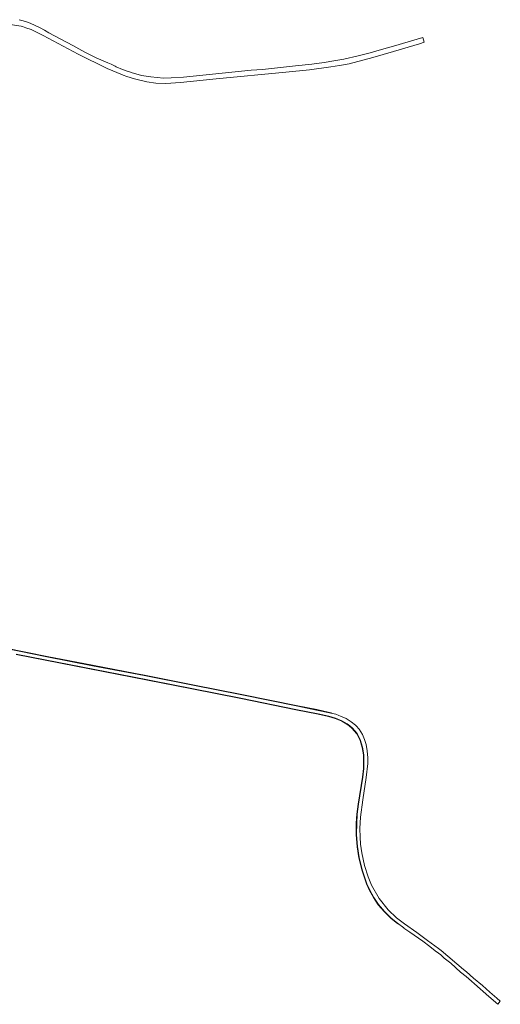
# Model space of a CAD drawing. Extents: x 146402 to 164798, y 455483 to 464134.
# Tile 570 of 575: x 164052 to 164566, y 459702 to 460755. Entities that reach past the tile are written whole.
import ezdxf

# ---------------------------------------------------------------- set-up
doc = ezdxf.new("R2010")
doc.units = 0
doc.header["$LTSCALE"] = 0.2
doc.layers.add('B-XX-VH-VERHARDING_ASFALT-GV', color=252, linetype='CONTINUOUS', lineweight=18)
doc.layers.add('B-XX-VH-VERHARDING_GRASBETONSTEEN-GV', color=252, linetype='CONTINUOUS', lineweight=18)

msp = doc.modelspace()

# ---------------------------------------------------------------- linework, layer by layer
at = {"layer": 'B-XX-VH-VERHARDING_ASFALT-GV'}
for points in [[(164042, 460750.444), (164053.778, 460748.444), (164055.222, 460748), (164058.778, 460746.778), (164064.222, 460744.778), (164069.444, 460742.556), (164077.222, 460738.444), (164114.556, 460718.444), (164145.444, 460703.111), (164162, 460696.333), (164162.666, 460696.116), (164166.778, 460694.778), (164174.778, 460692), (164188.222, 460688.889), (164197.778, 460687.667), (164208.222, 460687.222), (164224.222, 460688.222), (164262.111, 460692.111), (164336.667, 460699.444), (164362, 460701.778), (164384.778, 460705), (164394.111, 460706.444), (164404.556, 460708.333), (164430, 460715), (164451.889, 460721.556), (164479.889, 460729.778), (164484.845, 460731.22), (164483.409, 460736.227), (164451.778, 460727.222), (164439.222, 460723.444), (164427, 460720), (164414, 460716.667), (164398.889, 460713.333), (164388, 460711.333), (164377.778, 460709.667), (164364.556, 460707.889), (164347, 460706), (164311.778, 460702.333), (164299.667, 460701.333), (164227.222, 460693.889), (164214.222, 460693.222), (164205.778, 460693), (164192.333, 460694.222), (164182.222, 460695.889), (164171.444, 460698.889), (164170.579, 460699.191), (164166.904, 460700.473), (164161.889, 460702.222), (164155.397, 460705.086), (164154.333, 460705.556), (164149.778, 460707.778), (164146.222, 460709.444), (164133.778, 460714.778), (164121.778, 460720.778), (164108.778, 460727.889), (164083.222, 460741.556), (164078.418, 460744.269), (164073.778, 460746.889), (164067.333, 460750), (164061.444, 460752.444), (164055.889, 460754.222), (164051.491, 460755.435)], [(164048.333, 460076.778), (164064.778, 460073.444), (164172.556, 460052.444), (164236.222, 460040.111), (164288.556, 460029.778), (164347.444, 460017.667), (164371.444, 460012.889), (164382.667, 460010.333), (164389.778, 460008.333), (164396.667, 460005.556), (164402.222, 460002.333), (164405.094, 460000), (164407.556, 459998), (164413, 459991.889), (164416.778, 459984.444), (164418.778, 459977.111), (164420.111, 459969.111), (164420.333, 459962.778), (164420.111, 459954.444), (164419, 459945.111), (164414.556, 459916.333), (164413.111, 459905.444), (164412.556, 459896.111), (164412.222, 459883.889), (164413.333, 459870.889), (164415.111, 459859.111), (164418.333, 459846.111), (164423.556, 459831.222), (164426.778, 459824.222), (164430.889, 459816.556), (164435.889, 459809), (164442.444, 459801.444), (164449.556, 459794.333), (164456.252, 459789.007), (164462.858, 459783.954), (164463.124, 459783.774), (164469.58, 459779.42), (164483.18, 459769.68), (164490.86, 459763.98), (164496.58, 459759.54), (164500, 459756.944), (164502.56, 459755), (164506.26, 459751.74), (164509.12, 459749.32), (164513.14, 459746.16), (164523.78, 459736.76), (164529.726, 459731.819), (164535.546, 459726.82), (164538.76, 459724.06), (164554.08, 459710.42), (164563.428, 459702.221), (164566.195, 459705.423), (164562.4, 459708.72), (164555.16, 459715.18), (164547.08, 459722.18), (164537.34, 459730.22), (164529.92, 459737.02), (164526.778, 459739.444), (164502.778, 459759.667), (164500, 459761.761), (164488.333, 459770.556), (164476.778, 459778.889), (164463.667, 459788.222), (164455.111, 459794.778), (164446.333, 459803.111), (164436.556, 459815.444), (164428.222, 459829.778), (164424.667, 459838.556), (164420.778, 459850.778), (164418.111, 459864.333), (164416.778, 459873.556), (164416.111, 459881), (164416, 459890.222), (164416.667, 459902.333), (164419, 459920.889), (164422.667, 459945), (164424.333, 459959.667), (164424.556, 459966), (164423.889, 459973.222), (164422.556, 459980.222), (164421, 459985.556), (164418.778, 459990.889), (164415.333, 459996.444), (164412.142, 460000), (164411.444, 460000.778), (164406.778, 460004.444), (164401.222, 460007.778), (164395.111, 460010.556), (164393.459, 460011.194), (164390.222, 460012.444), (164384.889, 460013.667), (164383.333, 460014.111), (164369.667, 460017), (164349.444, 460021), (164289.778, 460033.333), (164237.333, 460043.667), (164185.333, 460053.778), (164129.778, 460064.444), (164081.222, 460074), (164035.778, 460083.111)]]:
    msp.add_lwpolyline(points, dxfattribs=at)
at = {"layer": 'B-XX-VH-VERHARDING_GRASBETONSTEEN-GV'}
for points in [[(164035.778, 460083.111), (164081.222, 460074), (164129.778, 460064.444), (164185.333, 460053.778), (164237.333, 460043.667), (164289.778, 460033.333), (164349.444, 460021), (164369.667, 460017), (164383.333, 460014.111), (164384.889, 460013.667), (164385.446, 460013.924), (164383.429, 460014.499), (164369.747, 460017.392), (164349.523, 460021.392), (164289.857, 460033.725), (164237.41, 460044.06), (164185.409, 460054.171), (164175.788, 460056.018), (164129.854, 460064.837), (164081.3, 460074.392), (164035.872, 460083.5)], [(164048.255, 460076.386), (164064.7, 460073.052), (164172.48, 460052.051), (164236.145, 460039.718), (164288.477, 460029.386), (164347.365, 460017.275), (164371.361, 460012.498), (164382.568, 460009.945), (164389.649, 460007.954), (164396.491, 460005.196), (164401.994, 460002.003), (164404.46, 460000), (164404.842, 459999.69), (164407.279, 459997.71), (164412.667, 459991.662), (164416.403, 459984.299), (164418.387, 459977.025), (164419.712, 459969.071), (164419.933, 459962.776), (164419.712, 459954.473), (164418.604, 459945.165), (164414.16, 459916.39), (164412.713, 459905.482), (164412.156, 459896.128), (164411.822, 459883.877), (164412.936, 459870.842), (164414.718, 459859.033), (164417.949, 459845.996), (164423.185, 459831.072), (164426.42, 459824.044), (164430.545, 459816.351), (164435.57, 459808.758), (164442.151, 459801.171), (164449.289, 459794.034), (164456.746, 459788.156), (164456.7, 459788.38), (164456.252, 459789.007), (164449.556, 459794.333), (164442.444, 459801.444), (164435.889, 459809), (164430.889, 459816.556), (164426.778, 459824.222), (164423.556, 459831.222), (164418.333, 459846.111), (164415.111, 459859.111), (164413.333, 459870.889), (164412.222, 459883.889), (164412.556, 459896.111), (164413.111, 459905.444), (164414.556, 459916.333), (164419, 459945.111), (164420.111, 459954.444), (164420.333, 459962.778), (164420.111, 459969.111), (164418.778, 459977.111), (164416.778, 459984.444), (164413, 459991.889), (164407.556, 459998), (164405.094, 460000), (164402.222, 460002.333), (164396.667, 460005.556), (164389.778, 460008.333), (164382.667, 460010.333), (164371.444, 460012.889), (164347.444, 460017.667), (164288.556, 460029.778), (164236.222, 460040.111), (164172.556, 460052.444), (164064.778, 460073.444), (164048.333, 460076.778)]]:
    msp.add_lwpolyline(points, dxfattribs=at)

doc.saveas('drawing.dxf')
